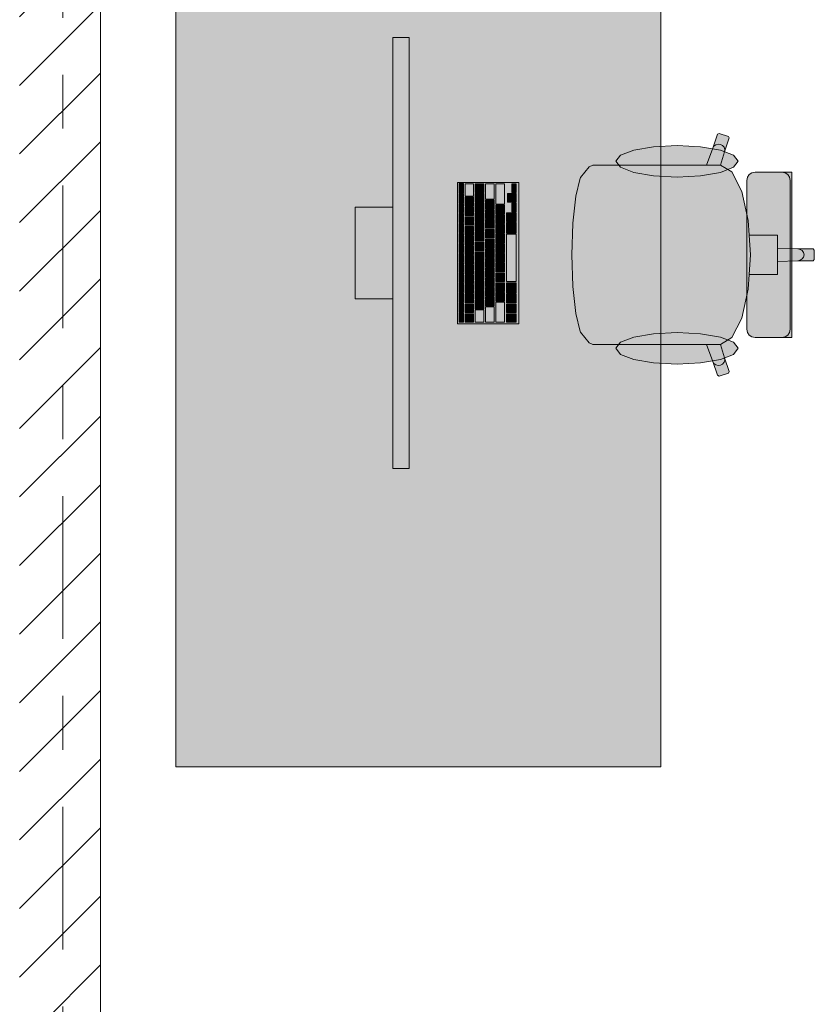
# Model space of a CAD drawing. Header units: metres. Extents: x -3.6 to 84.5, y -11 to 16.8.
# Tile 261 of 656: x 43.7 to 45.1, y 10.6 to 12.5. Entities that reach past the tile are written whole.
import ezdxf

# ---------------------------------------------------------------- set-up
doc = ezdxf.new("R2010")
doc.units = ezdxf.units.M
doc.header["$MEASUREMENT"] = 0
doc.linetypes.add('Strichlinie doppelt', pattern=[0.546806, 0.264583, -0.105833, 0.070556, -0.105833])
doc.linetypes.add('Wipeout_Contour', pattern=[1, 0, -1])
for name, color, linetype in [('451 - Universal.Achsen Raster', 7, 'Continuous'), ('605 - Struktur.Wand Innen', 7, 'Continuous'), ('701 - Einrichtung.Möbel', 7, 'Continuous')]:
    doc.layers.add(name, color=color, linetype=linetype)

msp = doc.modelspace()

# ---------------------------------------------------------------- hatches: boundary and pattern name
at = {"layer": '701 - Einrichtung.Möbel', "linetype": 'Continuous', "lineweight": 0, "true_color": 0x3a3a3a}
for points in [[(43.94, 11.075), (44.84, 11.075), (44.84, 12.975), (43.94, 12.975)], [(44.3727, 11.6282), (44.3727, 12.4282), (44.3427, 12.4282), (44.3427, 11.6282)], [(44.7651, 12.1914), (44.7376, 12.1914), (44.7139, 12.1914), (44.7074, 12.1881), (44.6912, 12.1687), (44.6906, 12.1671), (44.6824, 12.1338), (44.677, 12.0839), (44.6769, 12.0831), (44.675, 12.025), (45.125, 12.025), (45.125, 12.0338), (45.1227, 12.036), (45.0946, 12.036), (45.0565, 12.0373), (45.0565, 12.0615), (45.0337, 12.0615), (45.0042, 12.0615), (45.0024, 12.0887), (44.9903, 12.1427), (44.9721, 12.1787), (44.9509, 12.1913), (44.9583, 12.2161), (44.967, 12.2418), (44.9655, 12.2446), (44.9481, 12.25), (44.9453, 12.2486), (44.9366, 12.2229), (44.9246, 12.1914)], [(44.8702, 12.2277), (44.8267, 12.2255), (44.7898, 12.2191), (44.7652, 12.2097), (44.7565, 12.1985), (44.7652, 12.1873), (44.7898, 12.1778), (44.8267, 12.1715), (44.8702, 12.1693), (44.9137, 12.1715), (44.9506, 12.1778), (44.9752, 12.1873), (44.9838, 12.1985), (44.9752, 12.2097), (44.9506, 12.2191), (44.9137, 12.2255)], [(44.9998, 12.163), (44.9998, 12.025), (45.0835, 12.025), (45.0835, 12.1784), (45.076, 12.1784), (45.0726, 12.1784), (45.0648, 12.1784), (45.0613, 12.1784), (45.0513, 12.1784), (45.0267, 12.1784), (45.0185, 12.1784), (45.0151, 12.1784), (45.0092, 12.1772), (45.0043, 12.1739), (45.001, 12.1689)], [(44.5767, 11.8972), (44.5767, 12.1592), (44.4627, 12.1592), (44.4627, 11.8972)], [(44.4737, 12.1487), (44.4737, 12.157), (44.4735, 12.1572), (44.4659, 12.1572), (44.4657, 12.157), (44.4657, 12.1404), (44.4659, 12.1402), (44.4735, 12.1402), (44.4737, 12.1404)], [(44.4927, 12.1452), (44.4927, 12.1565), (44.4925, 12.1567), (44.4769, 12.1567), (44.4767, 12.1565), (44.4767, 12.1339), (44.4769, 12.1337), (44.4925, 12.1337), (44.4927, 12.1339)], [(44.5117, 12.1487), (44.5117, 12.1565), (44.5115, 12.1567), (44.4959, 12.1567), (44.4957, 12.1565), (44.4957, 12.1409), (44.4959, 12.1407), (44.5115, 12.1407), (44.5117, 12.1409)], [(44.5307, 12.1425), (44.5307, 12.1565), (44.5305, 12.1567), (44.5149, 12.1567), (44.5147, 12.1565), (44.5147, 12.1284), (44.5149, 12.1282), (44.5305, 12.1282), (44.5307, 12.1284)], [(44.5497, 12.138), (44.5497, 12.1565), (44.5495, 12.1567), (44.5339, 12.1567), (44.5337, 12.1565), (44.5337, 12.1194), (44.5339, 12.1192), (44.5495, 12.1192), (44.5497, 12.1194)], [(44.5717, 12.1487), (44.5717, 12.1565), (44.5715, 12.1567), (44.5639, 12.1567), (44.5637, 12.1565), (44.5637, 12.1409), (44.5639, 12.1407), (44.5715, 12.1407), (44.5717, 12.1409)], [(44.4737, 12.1302), (44.4737, 12.1385), (44.4735, 12.1387), (44.4659, 12.1387), (44.4657, 12.1385), (44.4657, 12.1219), (44.4659, 12.1217), (44.4735, 12.1217), (44.4737, 12.1219)], [(44.4927, 12.1237), (44.4927, 12.1315), (44.4925, 12.1317), (44.4769, 12.1317), (44.4767, 12.1315), (44.4767, 12.1159), (44.4769, 12.1157), (44.4925, 12.1157), (44.4927, 12.1159)], [(44.5117, 12.1307), (44.5117, 12.1385), (44.5115, 12.1387), (44.4959, 12.1387), (44.4957, 12.1385), (44.4957, 12.1229), (44.4959, 12.1227), (44.5115, 12.1227), (44.5117, 12.1229)], [(44.5637, 12.1307), (44.5637, 12.1385), (44.5635, 12.1387), (44.5559, 12.1387), (44.5557, 12.1385), (44.5557, 12.1229), (44.5559, 12.1227), (44.5635, 12.1227), (44.5637, 12.1229)], [(44.5717, 12.1307), (44.5717, 12.1385), (44.5715, 12.1387), (44.5639, 12.1387), (44.5637, 12.1385), (44.5637, 12.1229), (44.5639, 12.1227), (44.5715, 12.1227), (44.5717, 12.1229)], [(44.3427, 12.1132), (44.2727, 12.1132), (44.2727, 11.9432), (44.3427, 11.9432)], [(44.4737, 12.1117), (44.4737, 12.12), (44.4735, 12.1202), (44.4659, 12.1202), (44.4657, 12.12), (44.4657, 12.1034), (44.4659, 12.1032), (44.4735, 12.1032), (44.4737, 12.1034)], [(44.4927, 12.1057), (44.4927, 12.1135), (44.4925, 12.1137), (44.4769, 12.1137), (44.4767, 12.1135), (44.4767, 12.0979), (44.4769, 12.0977), (44.4925, 12.0977), (44.4927, 12.0979)], [(44.5117, 12.1127), (44.5117, 12.1205), (44.5115, 12.1207), (44.4959, 12.1207), (44.4957, 12.1205), (44.4957, 12.1049), (44.4959, 12.1047), (44.5115, 12.1047), (44.5117, 12.1049)], [(44.5307, 12.1182), (44.5307, 12.126), (44.5305, 12.1262), (44.5149, 12.1262), (44.5147, 12.126), (44.5147, 12.1104), (44.5149, 12.1102), (44.5305, 12.1102), (44.5307, 12.1104)], [(44.5497, 12.1092), (44.5497, 12.117), (44.5495, 12.1172), (44.5339, 12.1172), (44.5337, 12.117), (44.5337, 12.1014), (44.5339, 12.1012), (44.5495, 12.1012), (44.5497, 12.1014)], [(44.5717, 12.1127), (44.5717, 12.1205), (44.5715, 12.1207), (44.5639, 12.1207), (44.5637, 12.1205), (44.5637, 12.1049), (44.5639, 12.1047), (44.5715, 12.1047), (44.5717, 12.1049)], [(44.4737, 12.0932), (44.4737, 12.1015), (44.4735, 12.1017), (44.4659, 12.1017), (44.4657, 12.1015), (44.4657, 12.0849), (44.4659, 12.0847), (44.4735, 12.0847), (44.4737, 12.0849)], [(44.4927, 12.0877), (44.4927, 12.0955), (44.4925, 12.0957), (44.4769, 12.0957), (44.4767, 12.0955), (44.4767, 12.0799), (44.4769, 12.0797), (44.4925, 12.0797), (44.4927, 12.0799)], [(44.5117, 12.0947), (44.5117, 12.1025), (44.5115, 12.1027), (44.4959, 12.1027), (44.4957, 12.1025), (44.4957, 12.0869), (44.4959, 12.0867), (44.5115, 12.0867), (44.5117, 12.0869)], [(44.5307, 12.1002), (44.5307, 12.108), (44.5305, 12.1082), (44.5149, 12.1082), (44.5147, 12.108), (44.5147, 12.0924), (44.5149, 12.0922), (44.5305, 12.0922), (44.5307, 12.0924)], [(44.5497, 12.0912), (44.5497, 12.099), (44.5495, 12.0992), (44.5339, 12.0992), (44.5337, 12.099), (44.5337, 12.0834), (44.5339, 12.0832), (44.5495, 12.0832), (44.5497, 12.0834)], [(44.5717, 12.0947), (44.5717, 12.1025), (44.5715, 12.1027), (44.5539, 12.1027), (44.5537, 12.1025), (44.5537, 12.0869), (44.5539, 12.0867), (44.5715, 12.0867), (44.5717, 12.0869)], [(44.4737, 12.0747), (44.4737, 12.083), (44.4735, 12.0832), (44.4659, 12.0832), (44.4657, 12.083), (44.4657, 12.0664), (44.4659, 12.0662), (44.4735, 12.0662), (44.4737, 12.0664)], [(44.4927, 12.0697), (44.4927, 12.0775), (44.4925, 12.0777), (44.4769, 12.0777), (44.4767, 12.0775), (44.4767, 12.0619), (44.4769, 12.0617), (44.4925, 12.0617), (44.4927, 12.0619)], [(44.5117, 12.0767), (44.5117, 12.0845), (44.5115, 12.0847), (44.4959, 12.0847), (44.4957, 12.0845), (44.4957, 12.0689), (44.4959, 12.0687), (44.5115, 12.0687), (44.5117, 12.0689)], [(44.5307, 12.0822), (44.5307, 12.09), (44.5305, 12.0902), (44.5149, 12.0902), (44.5147, 12.09), (44.5147, 12.0744), (44.5149, 12.0742), (44.5305, 12.0742), (44.5307, 12.0744)], [(44.5497, 12.0732), (44.5497, 12.081), (44.5495, 12.0812), (44.5339, 12.0812), (44.5337, 12.081), (44.5337, 12.0654), (44.5339, 12.0652), (44.5495, 12.0652), (44.5497, 12.0654)], [(44.5717, 12.075), (44.5717, 12.0845), (44.5715, 12.0847), (44.5539, 12.0847), (44.5537, 12.0845), (44.5537, 12.0654), (44.5539, 12.0652), (44.5715, 12.0652), (44.5717, 12.0654)], [(44.4737, 12.0562), (44.4737, 12.0645), (44.4735, 12.0647), (44.4659, 12.0647), (44.4657, 12.0645), (44.4657, 12.0479), (44.4659, 12.0477), (44.4735, 12.0477), (44.4737, 12.0479)], [(44.4927, 12.0517), (44.4927, 12.0595), (44.4925, 12.0597), (44.4769, 12.0597), (44.4767, 12.0595), (44.4767, 12.0439), (44.4769, 12.0437), (44.4925, 12.0437), (44.4927, 12.0439)], [(44.5117, 12.0587), (44.5117, 12.0665), (44.5115, 12.0667), (44.4959, 12.0667), (44.4957, 12.0665), (44.4957, 12.0509), (44.4959, 12.0507), (44.5115, 12.0507), (44.5117, 12.0509)], [(44.5307, 12.0642), (44.5307, 12.072), (44.5305, 12.0722), (44.5149, 12.0722), (44.5147, 12.072), (44.5147, 12.0564), (44.5149, 12.0562), (44.5305, 12.0562), (44.5307, 12.0564)], [(44.5497, 12.0552), (44.5497, 12.063), (44.5495, 12.0632), (44.5339, 12.0632), (44.5337, 12.063), (44.5337, 12.0474), (44.5339, 12.0472), (44.5495, 12.0472), (44.5497, 12.0474)], [(44.5717, 12.0192), (44.5717, 12.063), (44.5715, 12.0632), (44.5539, 12.0632), (44.5537, 12.063), (44.5537, 11.9754), (44.5539, 11.9752), (44.5715, 11.9752), (44.5717, 11.9754)], [(44.4737, 12.0377), (44.4737, 12.046), (44.4735, 12.0462), (44.4659, 12.0462), (44.4657, 12.046), (44.4657, 12.0294), (44.4659, 12.0292), (44.4735, 12.0292), (44.4737, 12.0294)], [(44.4927, 12.0337), (44.4927, 12.0415), (44.4925, 12.0417), (44.4769, 12.0417), (44.4767, 12.0415), (44.4767, 12.0259), (44.4769, 12.0257), (44.4925, 12.0257), (44.4927, 12.0259)], [(44.5117, 12.0407), (44.5117, 12.0485), (44.5115, 12.0487), (44.4959, 12.0487), (44.4957, 12.0485), (44.4957, 12.0329), (44.4959, 12.0327), (44.5115, 12.0327), (44.5117, 12.0329)], [(44.5307, 12.0462), (44.5307, 12.054), (44.5305, 12.0542), (44.5149, 12.0542), (44.5147, 12.054), (44.5147, 12.0384), (44.5149, 12.0382), (44.5305, 12.0382), (44.5307, 12.0384)], [(44.5497, 12.0372), (44.5497, 12.045), (44.5495, 12.0452), (44.5339, 12.0452), (44.5337, 12.045), (44.5337, 12.0294), (44.5339, 12.0292), (44.5495, 12.0292), (44.5497, 12.0294)], [(44.4737, 12.0192), (44.4737, 12.0275), (44.4735, 12.0277), (44.4659, 12.0277), (44.4657, 12.0275), (44.4657, 12.0109), (44.4659, 12.0107), (44.4735, 12.0107), (44.4737, 12.0109)], [(44.4927, 12.0157), (44.4927, 12.0235), (44.4925, 12.0237), (44.4769, 12.0237), (44.4767, 12.0235), (44.4767, 12.0079), (44.4769, 12.0077), (44.4925, 12.0077), (44.4927, 12.0079)], [(44.5117, 12.0227), (44.5117, 12.0305), (44.5115, 12.0307), (44.4959, 12.0307), (44.4957, 12.0305), (44.4957, 12.0149), (44.4959, 12.0147), (44.5115, 12.0147), (44.5117, 12.0149)], [(44.5307, 12.0282), (44.5307, 12.036), (44.5305, 12.0362), (44.5149, 12.0362), (44.5147, 12.036), (44.5147, 12.0204), (44.5149, 12.0202), (44.5305, 12.0202), (44.5307, 12.0204)], [(44.5497, 12.0192), (44.5497, 12.027), (44.5495, 12.0272), (44.5339, 12.0272), (44.5337, 12.027), (44.5337, 12.0114), (44.5339, 12.0112), (44.5495, 12.0112), (44.5497, 12.0114)], [(44.7651, 11.8586), (44.9246, 11.8586), (44.9366, 11.8271), (44.9453, 11.8014), (44.9481, 11.8), (44.9655, 11.8054), (44.967, 11.8082), (44.9583, 11.8339), (44.9509, 11.8587), (44.9721, 11.8713), (44.9903, 11.9073), (45.0024, 11.9613), (45.0042, 11.9885), (45.0337, 11.9885), (45.0565, 11.9885), (45.0565, 12.0127), (45.0946, 12.014), (45.1227, 12.014), (45.125, 12.0162), (45.125, 12.025), (44.675, 12.025), (44.6769, 11.9669), (44.677, 11.9661), (44.6824, 11.9162), (44.6906, 11.8829), (44.6912, 11.8813), (44.7074, 11.8619), (44.7139, 11.8586), (44.7376, 11.8586)], [(44.9998, 11.887), (45.001, 11.8811), (45.0043, 11.8761), (45.0092, 11.8728), (45.0151, 11.8716), (45.0185, 11.8716), (45.0267, 11.8716), (45.0513, 11.8716), (45.0613, 11.8716), (45.0648, 11.8716), (45.0726, 11.8716), (45.076, 11.8716), (45.0835, 11.8716), (45.0835, 12.025), (44.9998, 12.025)], [(44.4737, 12.0007), (44.4737, 12.009), (44.4735, 12.0092), (44.4659, 12.0092), (44.4657, 12.009), (44.4657, 11.9924), (44.4659, 11.9922), (44.4735, 11.9922), (44.4737, 11.9924)], [(44.4927, 11.9977), (44.4927, 12.0055), (44.4925, 12.0057), (44.4769, 12.0057), (44.4767, 12.0055), (44.4767, 11.9899), (44.4769, 11.9897), (44.4925, 11.9897), (44.4927, 11.9899)], [(44.5117, 12.0047), (44.5117, 12.0125), (44.5115, 12.0127), (44.4959, 12.0127), (44.4957, 12.0125), (44.4957, 11.9969), (44.4959, 11.9967), (44.5115, 11.9967), (44.5117, 11.9969)], [(44.5307, 12.0102), (44.5307, 12.018), (44.5305, 12.0182), (44.5149, 12.0182), (44.5147, 12.018), (44.5147, 12.0024), (44.5149, 12.0022), (44.5305, 12.0022), (44.5307, 12.0024)], [(44.5497, 12.0012), (44.5497, 12.009), (44.5495, 12.0092), (44.5339, 12.0092), (44.5337, 12.009), (44.5337, 11.9934), (44.5339, 11.9932), (44.5495, 11.9932), (44.5497, 11.9934)], [(44.4737, 11.9822), (44.4737, 11.9905), (44.4735, 11.9907), (44.4659, 11.9907), (44.4657, 11.9905), (44.4657, 11.9739), (44.4659, 11.9737), (44.4735, 11.9737), (44.4737, 11.9739)], [(44.4927, 11.9797), (44.4927, 11.9875), (44.4925, 11.9877), (44.4769, 11.9877), (44.4767, 11.9875), (44.4767, 11.9719), (44.4769, 11.9717), (44.4925, 11.9717), (44.4927, 11.9719)], [(44.5117, 11.9867), (44.5117, 11.9945), (44.5115, 11.9947), (44.4959, 11.9947), (44.4957, 11.9945), (44.4957, 11.9789), (44.4959, 11.9787), (44.5115, 11.9787), (44.5117, 11.9789)], [(44.5307, 11.9922), (44.5307, 12), (44.5305, 12.0002), (44.5149, 12.0002), (44.5147, 12), (44.5147, 11.9844), (44.5149, 11.9842), (44.5305, 11.9842), (44.5307, 11.9844)], [(44.5497, 11.9832), (44.5497, 11.991), (44.5495, 11.9912), (44.5339, 11.9912), (44.5337, 11.991), (44.5337, 11.9754), (44.5339, 11.9752), (44.5495, 11.9752), (44.5497, 11.9754)], [(44.4737, 11.9637), (44.4737, 11.972), (44.4735, 11.9722), (44.4659, 11.9722), (44.4657, 11.972), (44.4657, 11.9554), (44.4659, 11.9552), (44.4735, 11.9552), (44.4737, 11.9554)], [(44.4927, 11.9617), (44.4927, 11.9695), (44.4925, 11.9697), (44.4769, 11.9697), (44.4767, 11.9695), (44.4767, 11.9539), (44.4769, 11.9537), (44.4925, 11.9537), (44.4927, 11.9539)], [(44.5117, 11.9687), (44.5117, 11.9765), (44.5115, 11.9767), (44.4959, 11.9767), (44.4957, 11.9765), (44.4957, 11.9609), (44.4959, 11.9607), (44.5115, 11.9607), (44.5117, 11.9609)], [(44.5307, 11.9742), (44.5307, 11.982), (44.5305, 11.9822), (44.5149, 11.9822), (44.5147, 11.982), (44.5147, 11.9664), (44.5149, 11.9662), (44.5305, 11.9662), (44.5307, 11.9664)], [(44.5497, 11.9652), (44.5497, 11.973), (44.5495, 11.9732), (44.5339, 11.9732), (44.5337, 11.973), (44.5337, 11.9574), (44.5339, 11.9572), (44.5495, 11.9572), (44.5497, 11.9574)], [(44.5717, 11.9635), (44.5717, 11.973), (44.5715, 11.9732), (44.5539, 11.9732), (44.5537, 11.973), (44.5537, 11.9539), (44.5539, 11.9537), (44.5715, 11.9537), (44.5717, 11.9539)], [(44.4737, 11.9452), (44.4737, 11.9535), (44.4735, 11.9537), (44.4659, 11.9537), (44.4657, 11.9535), (44.4657, 11.9369), (44.4659, 11.9367), (44.4735, 11.9367), (44.4737, 11.9369)], [(44.4927, 11.9437), (44.4927, 11.9515), (44.4925, 11.9517), (44.4769, 11.9517), (44.4767, 11.9515), (44.4767, 11.9359), (44.4769, 11.9357), (44.4925, 11.9357), (44.4927, 11.9359)], [(44.5117, 11.9507), (44.5117, 11.9585), (44.5115, 11.9587), (44.4959, 11.9587), (44.4957, 11.9585), (44.4957, 11.9429), (44.4959, 11.9427), (44.5115, 11.9427), (44.5117, 11.9429)], [(44.5307, 11.9562), (44.5307, 11.964), (44.5305, 11.9642), (44.5149, 11.9642), (44.5147, 11.964), (44.5147, 11.9484), (44.5149, 11.9482), (44.5305, 11.9482), (44.5307, 11.9484)], [(44.5497, 11.9472), (44.5497, 11.955), (44.5495, 11.9552), (44.5339, 11.9552), (44.5337, 11.955), (44.5337, 11.9394), (44.5339, 11.9392), (44.5495, 11.9392), (44.5497, 11.9394)], [(44.5717, 11.9437), (44.5717, 11.9515), (44.5715, 11.9517), (44.5539, 11.9517), (44.5537, 11.9515), (44.5537, 11.9359), (44.5539, 11.9357), (44.5715, 11.9357), (44.5717, 11.9359)], [(44.4737, 11.9267), (44.4737, 11.935), (44.4735, 11.9352), (44.4659, 11.9352), (44.4657, 11.935), (44.4657, 11.9184), (44.4659, 11.9182), (44.4735, 11.9182), (44.4737, 11.9184)], [(44.4927, 11.9257), (44.4927, 11.9335), (44.4925, 11.9337), (44.4769, 11.9337), (44.4767, 11.9335), (44.4767, 11.9179), (44.4769, 11.9177), (44.4925, 11.9177), (44.4927, 11.9179)], [(44.5117, 11.9327), (44.5117, 11.9405), (44.5115, 11.9407), (44.4959, 11.9407), (44.4957, 11.9405), (44.4957, 11.9249), (44.4959, 11.9247), (44.5115, 11.9247), (44.5117, 11.9249)], [(44.5307, 11.9382), (44.5307, 11.946), (44.5305, 11.9462), (44.5149, 11.9462), (44.5147, 11.946), (44.5147, 11.9304), (44.5149, 11.9302), (44.5305, 11.9302), (44.5307, 11.9304)], [(44.5497, 11.9185), (44.5497, 11.937), (44.5495, 11.9372), (44.5339, 11.9372), (44.5337, 11.937), (44.5337, 11.8999), (44.5339, 11.8997), (44.5495, 11.8997), (44.5497, 11.8999)], [(44.5717, 11.9257), (44.5717, 11.9335), (44.5715, 11.9337), (44.5539, 11.9337), (44.5537, 11.9335), (44.5537, 11.9179), (44.5539, 11.9177), (44.5715, 11.9177), (44.5717, 11.9179)], [(44.4737, 11.9082), (44.4737, 11.9165), (44.4735, 11.9167), (44.4659, 11.9167), (44.4657, 11.9165), (44.4657, 11.8999), (44.4659, 11.8997), (44.4735, 11.8997), (44.4737, 11.8999)], [(44.4927, 11.9077), (44.4927, 11.9155), (44.4925, 11.9157), (44.4769, 11.9157), (44.4767, 11.9155), (44.4767, 11.8999), (44.4769, 11.8997), (44.4925, 11.8997), (44.4927, 11.8999)], [(44.5117, 11.9112), (44.5117, 11.9225), (44.5115, 11.9227), (44.4959, 11.9227), (44.4957, 11.9225), (44.4957, 11.8999), (44.4959, 11.8997), (44.5115, 11.8997), (44.5117, 11.8999)], [(44.5307, 11.914), (44.5307, 11.928), (44.5305, 11.9282), (44.5149, 11.9282), (44.5147, 11.928), (44.5147, 11.8999), (44.5149, 11.8997), (44.5305, 11.8997), (44.5307, 11.8999)], [(44.5717, 11.9077), (44.5717, 11.9155), (44.5715, 11.9157), (44.5539, 11.9157), (44.5537, 11.9155), (44.5537, 11.8999), (44.5539, 11.8997), (44.5715, 11.8997), (44.5717, 11.8999)], [(44.8702, 11.8223), (44.9137, 11.8245), (44.9506, 11.8309), (44.9752, 11.8403), (44.9838, 11.8515), (44.9752, 11.8627), (44.9506, 11.8722), (44.9137, 11.8785), (44.8702, 11.8807), (44.8267, 11.8785), (44.7898, 11.8722), (44.7652, 11.8627), (44.7565, 11.8515), (44.7652, 11.8403), (44.7898, 11.8309), (44.8267, 11.8245)]]:
    msp.add_hatch(color=250, dxfattribs=at).paths.add_polyline_path(points)

# ---------------------------------------------------------------- linework, layer by layer
at = {"layer": '701 - Einrichtung.Möbel', "color": 7, "linetype": 'Continuous', "lineweight": 5, "true_color": 0xebebeb}
for p, q in [((44.9366, 12.2229), (44.9453, 12.2486)), ((44.9453, 12.2486), (44.9481, 12.25)), ((44.9481, 12.25), (44.9655, 12.2446)), ((44.967, 12.2418), (44.9583, 12.2161)), ((44.9655, 12.2446), (44.967, 12.2418)), ((44.9246, 12.1914), (44.9366, 12.2229)), ((44.9366, 12.2229), (44.9387, 12.2266)), ((44.9387, 12.2266), (44.9422, 12.2293)), ((44.9422, 12.2293), (44.9465, 12.2304)), ((44.9465, 12.2304), (44.9509, 12.2299)), ((44.9509, 12.2299), (44.9548, 12.2278)), ((44.9548, 12.2278), (44.9576, 12.2245)), ((44.9576, 12.2245), (44.9588, 12.2204)), ((44.9583, 12.2161), (44.9509, 12.1913)), ((44.9588, 12.2204), (44.9583, 12.2161)), ((44.6912, 12.1687), (44.7074, 12.1881)), ((44.7074, 12.1881), (44.7139, 12.1914)), ((44.7139, 12.1914), (44.7376, 12.1914)), ((44.7376, 12.1914), (44.7651, 12.1914)), ((44.7651, 12.1914), (44.9246, 12.1914)), ((44.9507, 12.1914), (44.9246, 12.1914)), ((44.9507, 12.1914), (44.9509, 12.1913)), ((44.9509, 12.1913), (44.9721, 12.1787)), ((44.6906, 12.1671), (44.6912, 12.1687)), ((44.9721, 12.1787), (44.9903, 12.1427)), ((44.9998, 12.163), (45.001, 12.1689)), ((45.001, 12.1689), (45.0043, 12.1739)), ((45.0043, 12.1739), (45.0092, 12.1772)), ((45.0092, 12.1772), (45.0151, 12.1784)), ((45.0151, 12.1784), (45.0185, 12.1784)), ((45.0185, 12.1784), (45.0267, 12.1784)), ((45.0267, 12.1784), (45.0513, 12.1784)), ((45.0513, 12.1784), (45.0613, 12.1784)), ((45.0613, 12.1784), (45.0648, 12.1784)), ((45.0648, 12.1784), (45.0726, 12.1784)), ((45.0707, 12.1772), (45.0649, 12.1784)), ((45.0756, 12.1739), (45.0707, 12.1772)), ((45.0726, 12.1784), (45.076, 12.1784)), ((45.0789, 12.1689), (45.0756, 12.1739)), ((45.076, 12.1784), (45.0835, 12.1784)), ((45.08, 12.163), (45.0789, 12.1689)), ((45.0835, 12.1784), (45.0835, 12.025)), ((44.6824, 12.1338), (44.6906, 12.1671)), ((44.9998, 12.025), (44.9998, 12.163)), ((45.08, 12.025), (45.08, 12.163)), ((44.677, 12.0839), (44.6824, 12.1338)), ((44.9903, 12.1427), (45.0024, 12.0887)), ((44.675, 12.025), (44.6769, 12.0831)), ((44.6769, 12.0831), (44.677, 12.0839)), ((45.0024, 12.0887), (45.0042, 12.0615)), ((45.0042, 12.0615), (45.0066, 12.025)), ((45.0042, 12.0615), (45.0337, 12.0615)), ((45.0337, 12.0615), (45.0565, 12.0615)), ((45.0565, 12.0615), (45.0565, 12.0373)), ((44.675, 12.025), (44.6769, 11.9669)), ((44.9998, 12.025), (44.9998, 11.887)), ((45.0042, 11.9885), (45.0066, 12.025)), ((45.0565, 12.0373), (45.0565, 12.025)), ((45.0565, 12.0373), (45.0946, 12.036)), ((45.0565, 12.0127), (45.0565, 12.025)), ((45.08, 12.025), (45.08, 11.887)), ((45.0835, 11.8716), (45.0835, 12.025)), ((45.0946, 12.036), (45.0989, 12.0351)), ((45.0946, 12.036), (45.1227, 12.036)), ((45.0989, 12.0351), (45.1026, 12.0327)), ((45.1026, 12.0327), (45.1051, 12.0292)), ((45.1051, 12.0292), (45.106, 12.025)), ((45.1051, 12.0208), (45.106, 12.025)), ((45.1227, 12.036), (45.125, 12.0338)), ((45.125, 12.0338), (45.125, 12.025)), ((45.125, 12.0162), (45.125, 12.025)), ((45.0565, 12.0127), (45.0946, 12.014)), ((45.0565, 11.9885), (45.0565, 12.0127)), ((45.0946, 12.014), (45.0989, 12.0149)), ((45.0946, 12.014), (45.1227, 12.014)), ((45.0989, 12.0149), (45.1026, 12.0173)), ((45.1026, 12.0173), (45.1051, 12.0208)), ((45.1227, 12.014), (45.125, 12.0162)), ((45.0024, 11.9613), (45.0042, 11.9885)), ((45.0042, 11.9885), (45.0337, 11.9885)), ((45.0337, 11.9885), (45.0565, 11.9885)), ((44.6769, 11.9669), (44.677, 11.9661)), ((44.677, 11.9661), (44.6824, 11.9162)), ((44.9903, 11.9073), (45.0024, 11.9613)), ((44.6824, 11.9162), (44.6906, 11.8829)), ((44.9721, 11.8713), (44.9903, 11.9073)), ((44.6906, 11.8829), (44.6912, 11.8813)), ((44.6912, 11.8813), (44.7074, 11.8619)), ((44.9998, 11.887), (45.001, 11.8811)), ((45.001, 11.8811), (45.0043, 11.8761)), ((45.0043, 11.8761), (45.0092, 11.8728)), ((45.0756, 11.8761), (45.0707, 11.8728)), ((45.0789, 11.8811), (45.0756, 11.8761)), ((45.08, 11.887), (45.0789, 11.8811)), ((44.7074, 11.8619), (44.7139, 11.8586)), ((44.7139, 11.8586), (44.7376, 11.8586)), ((44.7376, 11.8586), (44.7651, 11.8586)), ((44.7651, 11.8586), (44.9246, 11.8586)), ((44.9507, 11.8586), (44.9246, 11.8586)), ((44.9246, 11.8586), (44.9366, 11.8271)), ((44.9507, 11.8586), (44.9509, 11.8587)), ((44.9509, 11.8587), (44.9721, 11.8713)), ((44.9583, 11.8339), (44.9509, 11.8587)), ((45.0092, 11.8728), (45.0151, 11.8716)), ((45.0151, 11.8716), (45.0185, 11.8716)), ((45.0185, 11.8716), (45.0267, 11.8716)), ((45.0267, 11.8716), (45.0513, 11.8716)), ((45.0513, 11.8716), (45.0613, 11.8716)), ((45.0613, 11.8716), (45.0648, 11.8716)), ((45.0648, 11.8716), (45.0726, 11.8716)), ((45.0707, 11.8728), (45.0649, 11.8716)), ((45.0726, 11.8716), (45.076, 11.8716)), ((45.076, 11.8716), (45.0835, 11.8716)), ((44.9366, 11.8271), (44.9387, 11.8234)), ((44.9366, 11.8271), (44.9453, 11.8014)), ((44.9387, 11.8234), (44.9422, 11.8207)), ((44.9422, 11.8207), (44.9465, 11.8196)), ((44.9509, 11.8201), (44.9548, 11.8222)), ((44.9548, 11.8222), (44.9576, 11.8255)), ((44.9576, 11.8255), (44.9588, 11.8296)), ((44.9588, 11.8296), (44.9583, 11.8339)), ((44.967, 11.8082), (44.9583, 11.8339)), ((44.9465, 11.8196), (44.9509, 11.8201)), ((44.9481, 11.8), (44.9655, 11.8054)), ((44.9655, 11.8054), (44.967, 11.8082)), ((44.9453, 11.8014), (44.9481, 11.8))]:
    msp.add_line(p, q, dxfattribs=at)
at = {"layer": '701 - Einrichtung.Möbel', "color": 7, "linetype": 'Continuous', "lineweight": 5, "true_color": 0xebebeb, "flags": 128}
for points in [[(43.94, 11.075), (43.94, 12.975), (44.84, 12.975), (44.84, 11.075)], [(44.3727, 11.6282), (44.3727, 12.4282), (44.3427, 12.4282), (44.3427, 11.6282)], [(44.8702, 12.2277), (44.9137, 12.2255), (44.9506, 12.2191), (44.9752, 12.2097), (44.9838, 12.1985), (44.9752, 12.1873), (44.9506, 12.1778), (44.9137, 12.1715), (44.8702, 12.1693), (44.8267, 12.1715), (44.7898, 12.1778), (44.7652, 12.1873), (44.7565, 12.1985), (44.7652, 12.2097), (44.7898, 12.2191), (44.8267, 12.2255)], [(44.5767, 11.8972), (44.5767, 12.1592), (44.4627, 12.1592), (44.4627, 11.8972)], [(44.4737, 12.1487), (44.4737, 12.157), (44.4735, 12.1572), (44.4659, 12.1572), (44.4657, 12.157), (44.4657, 12.1404), (44.4659, 12.1402), (44.4735, 12.1402), (44.4737, 12.1404)], [(44.4927, 12.1452), (44.4927, 12.1565), (44.4925, 12.1567), (44.4769, 12.1567), (44.4767, 12.1565), (44.4767, 12.1339), (44.4769, 12.1337), (44.4925, 12.1337), (44.4927, 12.1339)], [(44.5117, 12.1487), (44.5117, 12.1565), (44.5115, 12.1567), (44.4959, 12.1567), (44.4957, 12.1565), (44.4957, 12.1409), (44.4959, 12.1407), (44.5115, 12.1407), (44.5117, 12.1409)], [(44.5307, 12.1425), (44.5307, 12.1565), (44.5305, 12.1567), (44.5149, 12.1567), (44.5147, 12.1565), (44.5147, 12.1284), (44.5149, 12.1282), (44.5305, 12.1282), (44.5307, 12.1284)], [(44.5497, 12.138), (44.5497, 12.1565), (44.5495, 12.1567), (44.5339, 12.1567), (44.5337, 12.1565), (44.5337, 12.1194), (44.5339, 12.1192), (44.5495, 12.1192), (44.5497, 12.1194)], [(44.5717, 12.1487), (44.5717, 12.1565), (44.5715, 12.1567), (44.5639, 12.1567), (44.5637, 12.1565), (44.5637, 12.1409), (44.5639, 12.1407), (44.5715, 12.1407), (44.5717, 12.1409)], [(44.4737, 12.1302), (44.4737, 12.1385), (44.4735, 12.1387), (44.4659, 12.1387), (44.4657, 12.1385), (44.4657, 12.1219), (44.4659, 12.1217), (44.4735, 12.1217), (44.4737, 12.1219)], [(44.4927, 12.1237), (44.4927, 12.1315), (44.4925, 12.1317), (44.4769, 12.1317), (44.4767, 12.1315), (44.4767, 12.1159), (44.4769, 12.1157), (44.4925, 12.1157), (44.4927, 12.1159)], [(44.5117, 12.1307), (44.5117, 12.1385), (44.5115, 12.1387), (44.4959, 12.1387), (44.4957, 12.1385), (44.4957, 12.1229), (44.4959, 12.1227), (44.5115, 12.1227), (44.5117, 12.1229)], [(44.5637, 12.1307), (44.5637, 12.1385), (44.5635, 12.1387), (44.5559, 12.1387), (44.5557, 12.1385), (44.5557, 12.1229), (44.5559, 12.1227), (44.5635, 12.1227), (44.5637, 12.1229)], [(44.5717, 12.1307), (44.5717, 12.1385), (44.5715, 12.1387), (44.5639, 12.1387), (44.5637, 12.1385), (44.5637, 12.1229), (44.5639, 12.1227), (44.5715, 12.1227), (44.5717, 12.1229)], [(44.3427, 12.1132), (44.2727, 12.1132), (44.2727, 11.9432), (44.3427, 11.9432)], [(44.4737, 12.1117), (44.4737, 12.12), (44.4735, 12.1202), (44.4659, 12.1202), (44.4657, 12.12), (44.4657, 12.1034), (44.4659, 12.1032), (44.4735, 12.1032), (44.4737, 12.1034)], [(44.4927, 12.1057), (44.4927, 12.1135), (44.4925, 12.1137), (44.4769, 12.1137), (44.4767, 12.1135), (44.4767, 12.0979), (44.4769, 12.0977), (44.4925, 12.0977), (44.4927, 12.0979)], [(44.5117, 12.1127), (44.5117, 12.1205), (44.5115, 12.1207), (44.4959, 12.1207), (44.4957, 12.1205), (44.4957, 12.1049), (44.4959, 12.1047), (44.5115, 12.1047), (44.5117, 12.1049)], [(44.5307, 12.1182), (44.5307, 12.126), (44.5305, 12.1262), (44.5149, 12.1262), (44.5147, 12.126), (44.5147, 12.1104), (44.5149, 12.1102), (44.5305, 12.1102), (44.5307, 12.1104)], [(44.5497, 12.1092), (44.5497, 12.117), (44.5495, 12.1172), (44.5339, 12.1172), (44.5337, 12.117), (44.5337, 12.1014), (44.5339, 12.1012), (44.5495, 12.1012), (44.5497, 12.1014)], [(44.5717, 12.1127), (44.5717, 12.1205), (44.5715, 12.1207), (44.5639, 12.1207), (44.5637, 12.1205), (44.5637, 12.1049), (44.5639, 12.1047), (44.5715, 12.1047), (44.5717, 12.1049)], [(44.4737, 12.0932), (44.4737, 12.1015), (44.4735, 12.1017), (44.4659, 12.1017), (44.4657, 12.1015), (44.4657, 12.0849), (44.4659, 12.0847), (44.4735, 12.0847), (44.4737, 12.0849)], [(44.4927, 12.0877), (44.4927, 12.0955), (44.4925, 12.0957), (44.4769, 12.0957), (44.4767, 12.0955), (44.4767, 12.0799), (44.4769, 12.0797), (44.4925, 12.0797), (44.4927, 12.0799)], [(44.5117, 12.0947), (44.5117, 12.1025), (44.5115, 12.1027), (44.4959, 12.1027), (44.4957, 12.1025), (44.4957, 12.0869), (44.4959, 12.0867), (44.5115, 12.0867), (44.5117, 12.0869)], [(44.5307, 12.1002), (44.5307, 12.108), (44.5305, 12.1082), (44.5149, 12.1082), (44.5147, 12.108), (44.5147, 12.0924), (44.5149, 12.0922), (44.5305, 12.0922), (44.5307, 12.0924)], [(44.5497, 12.0912), (44.5497, 12.099), (44.5495, 12.0992), (44.5339, 12.0992), (44.5337, 12.099), (44.5337, 12.0834), (44.5339, 12.0832), (44.5495, 12.0832), (44.5497, 12.0834)], [(44.5717, 12.0947), (44.5717, 12.1025), (44.5715, 12.1027), (44.5539, 12.1027), (44.5537, 12.1025), (44.5537, 12.0869), (44.5539, 12.0867), (44.5715, 12.0867), (44.5717, 12.0869)], [(44.4737, 12.0747), (44.4737, 12.083), (44.4735, 12.0832), (44.4659, 12.0832), (44.4657, 12.083), (44.4657, 12.0664), (44.4659, 12.0662), (44.4735, 12.0662), (44.4737, 12.0664)], [(44.4927, 12.0697), (44.4927, 12.0775), (44.4925, 12.0777), (44.4769, 12.0777), (44.4767, 12.0775), (44.4767, 12.0619), (44.4769, 12.0617), (44.4925, 12.0617), (44.4927, 12.0619)], [(44.5117, 12.0767), (44.5117, 12.0845), (44.5115, 12.0847), (44.4959, 12.0847), (44.4957, 12.0845), (44.4957, 12.0689), (44.4959, 12.0687), (44.5115, 12.0687), (44.5117, 12.0689)], [(44.5307, 12.0822), (44.5307, 12.09), (44.5305, 12.0902), (44.5149, 12.0902), (44.5147, 12.09), (44.5147, 12.0744), (44.5149, 12.0742), (44.5305, 12.0742), (44.5307, 12.0744)], [(44.5497, 12.0732), (44.5497, 12.081), (44.5495, 12.0812), (44.5339, 12.0812), (44.5337, 12.081), (44.5337, 12.0654), (44.5339, 12.0652), (44.5495, 12.0652), (44.5497, 12.0654)], [(44.5717, 12.075), (44.5717, 12.0845), (44.5715, 12.0847), (44.5539, 12.0847), (44.5537, 12.0845), (44.5537, 12.0654), (44.5539, 12.0652), (44.5715, 12.0652), (44.5717, 12.0654)], [(44.4737, 12.0562), (44.4737, 12.0645), (44.4735, 12.0647), (44.4659, 12.0647), (44.4657, 12.0645), (44.4657, 12.0479), (44.4659, 12.0477), (44.4735, 12.0477), (44.4737, 12.0479)], [(44.4927, 12.0517), (44.4927, 12.0595), (44.4925, 12.0597), (44.4769, 12.0597), (44.4767, 12.0595), (44.4767, 12.0439), (44.4769, 12.0437), (44.4925, 12.0437), (44.4927, 12.0439)], [(44.5117, 12.0587), (44.5117, 12.0665), (44.5115, 12.0667), (44.4959, 12.0667), (44.4957, 12.0665), (44.4957, 12.0509), (44.4959, 12.0507), (44.5115, 12.0507), (44.5117, 12.0509)], [(44.5307, 12.0642), (44.5307, 12.072), (44.5305, 12.0722), (44.5149, 12.0722), (44.5147, 12.072), (44.5147, 12.0564), (44.5149, 12.0562), (44.5305, 12.0562), (44.5307, 12.0564)], [(44.5497, 12.0552), (44.5497, 12.063), (44.5495, 12.0632), (44.5339, 12.0632), (44.5337, 12.063), (44.5337, 12.0474), (44.5339, 12.0472), (44.5495, 12.0472), (44.5497, 12.0474)], [(44.5717, 12.0192), (44.5717, 12.063), (44.5715, 12.0632), (44.5539, 12.0632), (44.5537, 12.063), (44.5537, 11.9754), (44.5539, 11.9752), (44.5715, 11.9752), (44.5717, 11.9754)], [(44.4737, 12.0377), (44.4737, 12.046), (44.4735, 12.0462), (44.4659, 12.0462), (44.4657, 12.046), (44.4657, 12.0294), (44.4659, 12.0292), (44.4735, 12.0292), (44.4737, 12.0294)], [(44.4927, 12.0337), (44.4927, 12.0415), (44.4925, 12.0417), (44.4769, 12.0417), (44.4767, 12.0415), (44.4767, 12.0259), (44.4769, 12.0257), (44.4925, 12.0257), (44.4927, 12.0259)], [(44.5117, 12.0407), (44.5117, 12.0485), (44.5115, 12.0487), (44.4959, 12.0487), (44.4957, 12.0485), (44.4957, 12.0329), (44.4959, 12.0327), (44.5115, 12.0327), (44.5117, 12.0329)], [(44.5307, 12.0462), (44.5307, 12.054), (44.5305, 12.0542), (44.5149, 12.0542), (44.5147, 12.054), (44.5147, 12.0384), (44.5149, 12.0382), (44.5305, 12.0382), (44.5307, 12.0384)], [(44.5497, 12.0372), (44.5497, 12.045), (44.5495, 12.0452), (44.5339, 12.0452), (44.5337, 12.045), (44.5337, 12.0294), (44.5339, 12.0292), (44.5495, 12.0292), (44.5497, 12.0294)], [(44.4737, 12.0192), (44.4737, 12.0275), (44.4735, 12.0277), (44.4659, 12.0277), (44.4657, 12.0275), (44.4657, 12.0109), (44.4659, 12.0107), (44.4735, 12.0107), (44.4737, 12.0109)], [(44.4927, 12.0157), (44.4927, 12.0235), (44.4925, 12.0237), (44.4769, 12.0237), (44.4767, 12.0235), (44.4767, 12.0079), (44.4769, 12.0077), (44.4925, 12.0077), (44.4927, 12.0079)], [(44.5117, 12.0227), (44.5117, 12.0305), (44.5115, 12.0307), (44.4959, 12.0307), (44.4957, 12.0305), (44.4957, 12.0149), (44.4959, 12.0147), (44.5115, 12.0147), (44.5117, 12.0149)], [(44.5307, 12.0282), (44.5307, 12.036), (44.5305, 12.0362), (44.5149, 12.0362), (44.5147, 12.036), (44.5147, 12.0204), (44.5149, 12.0202), (44.5305, 12.0202), (44.5307, 12.0204)], [(44.5497, 12.0192), (44.5497, 12.027), (44.5495, 12.0272), (44.5339, 12.0272), (44.5337, 12.027), (44.5337, 12.0114), (44.5339, 12.0112), (44.5495, 12.0112), (44.5497, 12.0114)], [(44.4737, 12.0007), (44.4737, 12.009), (44.4735, 12.0092), (44.4659, 12.0092), (44.4657, 12.009), (44.4657, 11.9924), (44.4659, 11.9922), (44.4735, 11.9922), (44.4737, 11.9924)], [(44.4927, 11.9977), (44.4927, 12.0055), (44.4925, 12.0057), (44.4769, 12.0057), (44.4767, 12.0055), (44.4767, 11.9899), (44.4769, 11.9897), (44.4925, 11.9897), (44.4927, 11.9899)], [(44.5117, 12.0047), (44.5117, 12.0125), (44.5115, 12.0127), (44.4959, 12.0127), (44.4957, 12.0125), (44.4957, 11.9969), (44.4959, 11.9967), (44.5115, 11.9967), (44.5117, 11.9969)], [(44.5307, 12.0102), (44.5307, 12.018), (44.5305, 12.0182), (44.5149, 12.0182), (44.5147, 12.018), (44.5147, 12.0024), (44.5149, 12.0022), (44.5305, 12.0022), (44.5307, 12.0024)], [(44.5497, 12.0012), (44.5497, 12.009), (44.5495, 12.0092), (44.5339, 12.0092), (44.5337, 12.009), (44.5337, 11.9934), (44.5339, 11.9932), (44.5495, 11.9932), (44.5497, 11.9934)], [(44.4737, 11.9822), (44.4737, 11.9905), (44.4735, 11.9907), (44.4659, 11.9907), (44.4657, 11.9905), (44.4657, 11.9739), (44.4659, 11.9737), (44.4735, 11.9737), (44.4737, 11.9739)], [(44.4927, 11.9797), (44.4927, 11.9875), (44.4925, 11.9877), (44.4769, 11.9877), (44.4767, 11.9875), (44.4767, 11.9719), (44.4769, 11.9717), (44.4925, 11.9717), (44.4927, 11.9719)], [(44.5117, 11.9867), (44.5117, 11.9945), (44.5115, 11.9947), (44.4959, 11.9947), (44.4957, 11.9945), (44.4957, 11.9789), (44.4959, 11.9787), (44.5115, 11.9787), (44.5117, 11.9789)], [(44.5307, 11.9922), (44.5307, 12), (44.5305, 12.0002), (44.5149, 12.0002), (44.5147, 12), (44.5147, 11.9844), (44.5149, 11.9842), (44.5305, 11.9842), (44.5307, 11.9844)], [(44.5497, 11.9832), (44.5497, 11.991), (44.5495, 11.9912), (44.5339, 11.9912), (44.5337, 11.991), (44.5337, 11.9754), (44.5339, 11.9752), (44.5495, 11.9752), (44.5497, 11.9754)], [(44.4737, 11.9637), (44.4737, 11.972), (44.4735, 11.9722), (44.4659, 11.9722), (44.4657, 11.972), (44.4657, 11.9554), (44.4659, 11.9552), (44.4735, 11.9552), (44.4737, 11.9554)], [(44.4927, 11.9617), (44.4927, 11.9695), (44.4925, 11.9697), (44.4769, 11.9697), (44.4767, 11.9695), (44.4767, 11.9539), (44.4769, 11.9537), (44.4925, 11.9537), (44.4927, 11.9539)], [(44.5117, 11.9687), (44.5117, 11.9765), (44.5115, 11.9767), (44.4959, 11.9767), (44.4957, 11.9765), (44.4957, 11.9609), (44.4959, 11.9607), (44.5115, 11.9607), (44.5117, 11.9609)], [(44.5307, 11.9742), (44.5307, 11.982), (44.5305, 11.9822), (44.5149, 11.9822), (44.5147, 11.982), (44.5147, 11.9664), (44.5149, 11.9662), (44.5305, 11.9662), (44.5307, 11.9664)], [(44.5497, 11.9652), (44.5497, 11.973), (44.5495, 11.9732), (44.5339, 11.9732), (44.5337, 11.973), (44.5337, 11.9574), (44.5339, 11.9572), (44.5495, 11.9572), (44.5497, 11.9574)], [(44.5717, 11.9635), (44.5717, 11.973), (44.5715, 11.9732), (44.5539, 11.9732), (44.5537, 11.973), (44.5537, 11.9539), (44.5539, 11.9537), (44.5715, 11.9537), (44.5717, 11.9539)], [(44.4737, 11.9452), (44.4737, 11.9535), (44.4735, 11.9537), (44.4659, 11.9537), (44.4657, 11.9535), (44.4657, 11.9369), (44.4659, 11.9367), (44.4735, 11.9367), (44.4737, 11.9369)], [(44.4927, 11.9437), (44.4927, 11.9515), (44.4925, 11.9517), (44.4769, 11.9517), (44.4767, 11.9515), (44.4767, 11.9359), (44.4769, 11.9357), (44.4925, 11.9357), (44.4927, 11.9359)], [(44.5117, 11.9507), (44.5117, 11.9585), (44.5115, 11.9587), (44.4959, 11.9587), (44.4957, 11.9585), (44.4957, 11.9429), (44.4959, 11.9427), (44.5115, 11.9427), (44.5117, 11.9429)], [(44.5307, 11.9562), (44.5307, 11.964), (44.5305, 11.9642), (44.5149, 11.9642), (44.5147, 11.964), (44.5147, 11.9484), (44.5149, 11.9482), (44.5305, 11.9482), (44.5307, 11.9484)], [(44.5497, 11.9472), (44.5497, 11.955), (44.5495, 11.9552), (44.5339, 11.9552), (44.5337, 11.955), (44.5337, 11.9394), (44.5339, 11.9392), (44.5495, 11.9392), (44.5497, 11.9394)], [(44.5717, 11.9437), (44.5717, 11.9515), (44.5715, 11.9517), (44.5539, 11.9517), (44.5537, 11.9515), (44.5537, 11.9359), (44.5539, 11.9357), (44.5715, 11.9357), (44.5717, 11.9359)], [(44.4737, 11.9267), (44.4737, 11.935), (44.4735, 11.9352), (44.4659, 11.9352), (44.4657, 11.935), (44.4657, 11.9184), (44.4659, 11.9182), (44.4735, 11.9182), (44.4737, 11.9184)], [(44.4927, 11.9257), (44.4927, 11.9335), (44.4925, 11.9337), (44.4769, 11.9337), (44.4767, 11.9335), (44.4767, 11.9179), (44.4769, 11.9177), (44.4925, 11.9177), (44.4927, 11.9179)], [(44.5117, 11.9327), (44.5117, 11.9405), (44.5115, 11.9407), (44.4959, 11.9407), (44.4957, 11.9405), (44.4957, 11.9249), (44.4959, 11.9247), (44.5115, 11.9247), (44.5117, 11.9249)], [(44.5307, 11.9382), (44.5307, 11.946), (44.5305, 11.9462), (44.5149, 11.9462), (44.5147, 11.946), (44.5147, 11.9304), (44.5149, 11.9302), (44.5305, 11.9302), (44.5307, 11.9304)], [(44.5497, 11.9185), (44.5497, 11.937), (44.5495, 11.9372), (44.5339, 11.9372), (44.5337, 11.937), (44.5337, 11.8999), (44.5339, 11.8997), (44.5495, 11.8997), (44.5497, 11.8999)], [(44.5717, 11.9257), (44.5717, 11.9335), (44.5715, 11.9337), (44.5539, 11.9337), (44.5537, 11.9335), (44.5537, 11.9179), (44.5539, 11.9177), (44.5715, 11.9177), (44.5717, 11.9179)], [(44.4737, 11.9082), (44.4737, 11.9165), (44.4735, 11.9167), (44.4659, 11.9167), (44.4657, 11.9165), (44.4657, 11.8999), (44.4659, 11.8997), (44.4735, 11.8997), (44.4737, 11.8999)], [(44.4927, 11.9077), (44.4927, 11.9155), (44.4925, 11.9157), (44.4769, 11.9157), (44.4767, 11.9155), (44.4767, 11.8999), (44.4769, 11.8997), (44.4925, 11.8997), (44.4927, 11.8999)], [(44.5117, 11.9112), (44.5117, 11.9225), (44.5115, 11.9227), (44.4959, 11.9227), (44.4957, 11.9225), (44.4957, 11.8999), (44.4959, 11.8997), (44.5115, 11.8997), (44.5117, 11.8999)], [(44.5307, 11.914), (44.5307, 11.928), (44.5305, 11.9282), (44.5149, 11.9282), (44.5147, 11.928), (44.5147, 11.8999), (44.5149, 11.8997), (44.5305, 11.8997), (44.5307, 11.8999)], [(44.5717, 11.9077), (44.5717, 11.9155), (44.5715, 11.9157), (44.5539, 11.9157), (44.5537, 11.9155), (44.5537, 11.8999), (44.5539, 11.8997), (44.5715, 11.8997), (44.5717, 11.8999)], [(44.8702, 11.8223), (44.9137, 11.8245), (44.9506, 11.8309), (44.9752, 11.8403), (44.9838, 11.8515), (44.9752, 11.8627), (44.9506, 11.8722), (44.9137, 11.8785), (44.8702, 11.8807), (44.8267, 11.8785), (44.7898, 11.8722), (44.7652, 11.8627), (44.7565, 11.8515), (44.7652, 11.8403), (44.7898, 11.8309), (44.8267, 11.8245)]]:
    msp.add_lwpolyline(points, close=True, dxfattribs=at)

# ---------------------------------------------------------------- wipeouts: each hides what was drawn before it
at = {"color": 254, "linetype": 'Wipeout_Contour', "lineweight": 0, "ltscale": 180.208803}
msp.add_wipeout([(43.65, 13), (43.65, 8.24), (43.8, 8.24), (43.8, 13)], dxfattribs=at).dxf.layer = '605 - Struktur.Wand Innen'

# ---------------------------------------------------------------- next in the draw order: hatches: boundary and pattern name
at = {"layer": '605 - Struktur.Wand Innen', "linetype": 'Continuous', "lineweight": 0, "true_color": 0x000000}
h = msp.add_hatch(dxfattribs=at)
h.set_pattern_fill('MW_Ziegel_0001', color=18, style=0, pattern_type=2)
h.set_pattern_definition([(45, (0, 0), (-0.0636396, 0.0636396), [])])
h.paths.add_polyline_path([(43.65, 13), (43.65, 8.24), (43.8, 8.24), (43.8, 13)])

# ---------------------------------------------------------------- next in the draw order: linework, layer by layer
at = {"layer": '451 - Universal.Achsen Raster', "color": 160, "linetype": 'Strichlinie doppelt', "lineweight": 9, "true_color": 0x3232ff}
msp.add_line((43.73, -10.585), (43.73, 16.355), dxfattribs=at)
at = {"layer": '605 - Struktur.Wand Innen', "color": 7, "linetype": 'Continuous', "lineweight": 18, "flags": 128}
msp.add_lwpolyline([(43.8, 8.24), (43.8, 13)], dxfattribs=at)

doc.saveas('drawing.dxf')
